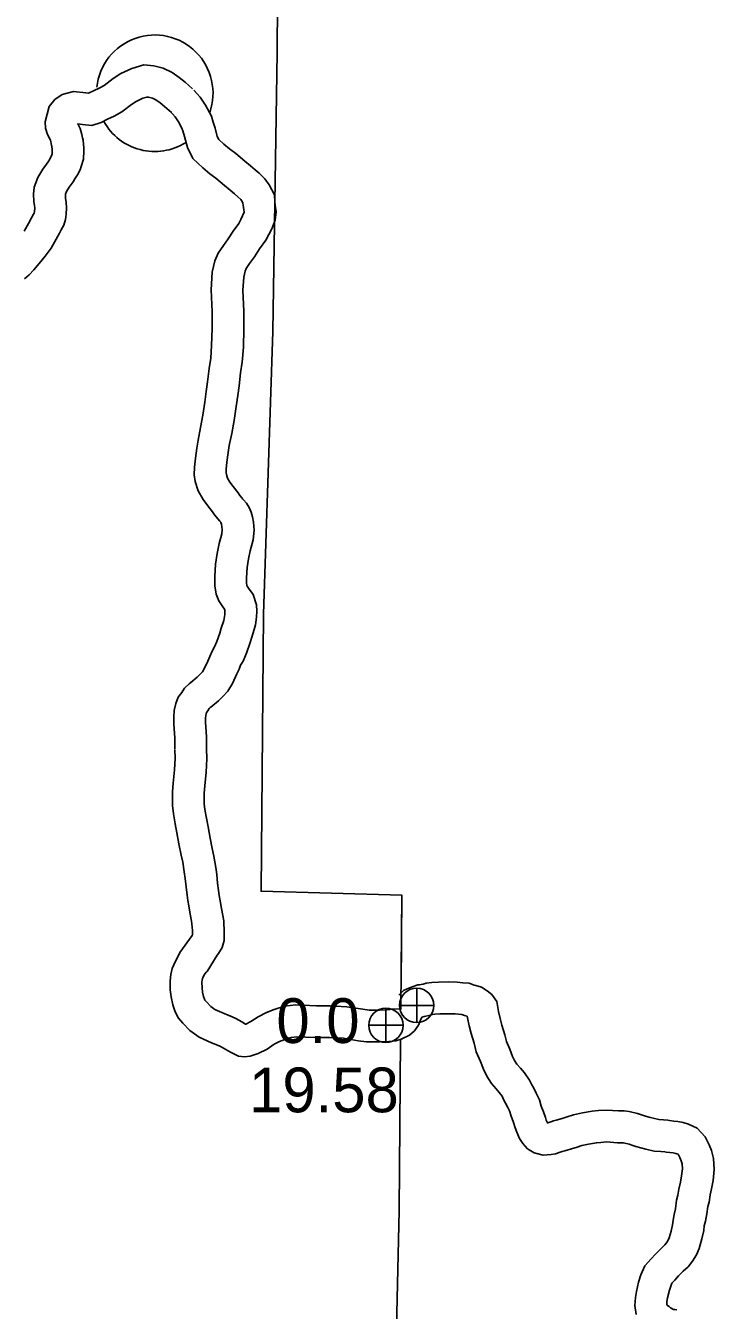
# Model space of a CAD drawing. Extents: x -939622 to -934245, y 1383184 to 1385301.
# Drawn here: x -935373.25 to -935353.75, y 1383989.48 to 1384025.86 of the extents above; entities that cross this region are included whole.
import ezdxf

# ---------------------------------------------------------------- set-up
doc = ezdxf.new("R2010")
doc.units = 0
for name, color, linetype in [('Level 10', 7, 'Continuous'), ('Level 2', 7, 'Continuous'), ('Level 24', 7, 'Continuous'), ('Level 25', 7, 'Continuous'), ('Level 26', 7, 'Continuous')]:
    doc.layers.add(name, color=color, linetype=linetype)

msp = doc.modelspace()

# ---------------------------------------------------------------- linework, layer by layer
at = {"layer": 'Level 10'}
for points in [[(-935373.294, 1384020.047), (-935373.176, 1384020.256), (-935373.087, 1384020.418), (-935373.031, 1384020.521), (-935373.011, 1384020.556), (-935373.005, 1384020.604), (-935372.999, 1384020.706), (-935373.002, 1384020.764), (-935373.02, 1384020.887), (-935373.032, 1384021.088), (-935373.014, 1384021.29), (-935372.912, 1384021.565), (-935372.77, 1384021.798), (-935372.66, 1384021.943), (-935372.62, 1384022.01), (-935372.567, 1384022.087), (-935372.54, 1384022.144), (-935372.527, 1384022.176), (-935372.508, 1384022.234), (-935372.505, 1384022.318), (-935372.507, 1384022.372), (-935372.51, 1384022.423), (-935372.512, 1384022.446), (-935372.519, 1384022.47), (-935372.541, 1384022.579), (-935372.551, 1384022.619), (-935372.638, 1384022.777), (-935372.689, 1384022.96), (-935372.698, 1384023.136), (-935372.592, 1384023.571), (-935372.432, 1384023.768), (-935372.221, 1384023.91), (-935371.899, 1384023.995), (-935371.55, 1384023.963), (-935371.472, 1384023.955), (-935371.453, 1384023.961), (-935371.33, 1384024.022), (-935371.158, 1384024.102), (-935371.03, 1384024.173), (-935370.78, 1384024.368), (-935370.557, 1384024.509), (-935370.251, 1384024.653), (-935369.903, 1384024.754), (-935369.625, 1384024.723), (-935369.358, 1384024.663), (-935369.105, 1384024.536), (-935368.908, 1384024.396), (-935368.74, 1384024.265), (-935368.525, 1384024.071)], [(-935368.491, 1384024.037), (-935368.314, 1384023.84), (-935368.156, 1384023.614), (-935367.988, 1384023.304), (-935367.94, 1384023.131), (-935367.891, 1384022.964), (-935367.827, 1384022.728), (-935367.786, 1384022.644), (-935367.646, 1384022.511), (-935367.482, 1384022.379), (-935367.306, 1384022.245), (-935367.045, 1384022.028), (-935366.883, 1384021.893), (-935366.755, 1384021.783), (-935366.639, 1384021.683), (-935366.479, 1384021.526), (-935366.357, 1384021.358), (-935366.209, 1384021.076), (-935366.2, 1384020.874), (-935366.185, 1384020.782), (-935366.158, 1384020.592), (-935366.192, 1384020.353), (-935366.284, 1384020.111), (-935366.365, 1384019.95), (-935366.456, 1384019.785), (-935366.63, 1384019.539), (-935366.771, 1384019.319), (-935366.91, 1384019.125), (-935367.005, 1384018.985), (-935367.036, 1384018.913), (-935367.078, 1384018.742), (-935367.102, 1384018.377), (-935367.073, 1384017.776), (-935367.074, 1384017.273), (-935367.087, 1384016.761), (-935367.12, 1384016.337), (-935367.17, 1384016.035), (-935367.211, 1384015.664), (-935367.248, 1384015.39), (-935367.288, 1384015.076), (-935367.35, 1384014.685), (-935367.418, 1384014.314), (-935367.486, 1384013.974), (-935367.514, 1384013.774), (-935367.553, 1384013.505), (-935367.574, 1384013.307), (-935367.576, 1384013.202), (-935367.569, 1384013.156), (-935367.535, 1384013.048), (-935367.471, 1384012.934), (-935367.377, 1384012.81), (-935367.24, 1384012.633), (-935367.184, 1384012.556), (-935367.124, 1384012.481), (-935367.114, 1384012.466), (-935367.089, 1384012.439), (-935366.997, 1384012.337), (-935366.925, 1384012.217), (-935366.868, 1384012.09), (-935366.833, 1384011.949), (-935366.801, 1384011.804), (-935366.784, 1384011.578), (-935366.813, 1384011.306), (-935366.9, 1384010.989), (-935366.945, 1384010.764), (-935366.978, 1384010.515), (-935367, 1384010.229), (-935367, 1384010.082), (-935366.986, 1384010.008), (-935366.978, 1384009.987), (-935366.94, 1384009.931), (-935366.806, 1384009.752), (-935366.72, 1384009.461), (-935366.71, 1384009.278), (-935366.719, 1384009.108), (-935366.747, 1384008.891), (-935366.785, 1384008.759), (-935366.853, 1384008.544), (-935366.894, 1384008.392), (-935367.001, 1384008.092), (-935367.098, 1384007.866), (-935367.166, 1384007.748), (-935367.21, 1384007.642), (-935367.27, 1384007.503), (-935367.393, 1384007.237), (-935367.532, 1384007.016), (-935367.674, 1384006.862), (-935367.797, 1384006.743), (-935368.011, 1384006.564), (-935368.029, 1384006.55), (-935368.054, 1384006.526), (-935368.096, 1384006.461), (-935368.136, 1384006.409), (-935368.153, 1384006.331), (-935368.16, 1384006.253), (-935368.156, 1384006.129), (-935368.138, 1384005.871), (-935368.132, 1384005.71), (-935368.129, 1384005.55), (-935368.132, 1384005.368)], [(-935373.289, 1384018.695), (-935373.156, 1384018.811), (-935373.021, 1384018.95), (-935372.87, 1384019.124), (-935372.698, 1384019.335), (-935372.535, 1384019.561), (-935372.389, 1384019.819), (-935372.297, 1384019.987), (-935372.246, 1384020.082), (-935372.172, 1384020.211), (-935372.127, 1384020.373), (-935372.109, 1384020.522), (-935372.097, 1384020.702), (-935372.106, 1384020.854), (-935372.124, 1384020.977), (-935372.129, 1384021.076), (-935372.128, 1384021.091), (-935372.099, 1384021.169), (-935372.025, 1384021.291), (-935371.913, 1384021.439), (-935371.863, 1384021.523), (-935371.784, 1384021.637), (-935371.714, 1384021.784), (-935371.679, 1384021.872), (-935371.614, 1384022.078), (-935371.605, 1384022.319), (-935371.608, 1384022.409), (-935371.612, 1384022.495), (-935371.627, 1384022.623), (-935371.644, 1384022.683), (-935371.663, 1384022.777), (-935371.707, 1384022.955), (-935371.76, 1384023.048), (-935371.778, 1384023.08), (-935371.64, 1384023.067), (-935371.383, 1384023.04), (-935371.115, 1384023.123), (-935370.938, 1384023.212), (-935370.75, 1384023.299), (-935370.532, 1384023.42), (-935370.26, 1384023.632), (-935370.123, 1384023.719), (-935369.932, 1384023.808), (-935369.825, 1384023.84), (-935369.774, 1384023.834), (-935369.663, 1384023.809), (-935369.57, 1384023.762), (-935369.444, 1384023.673), (-935369.319, 1384023.576), (-935369.128, 1384023.403)], [(-935369.162, 1384023.437), (-935369.021, 1384023.28), (-935368.923, 1384023.14), (-935368.827, 1384022.963), (-935368.805, 1384022.884), (-935368.758, 1384022.721), (-935368.673, 1384022.409), (-935368.523, 1384022.103), (-935368.239, 1384021.834), (-935368.038, 1384021.671), (-935367.867, 1384021.54), (-935367.62, 1384021.336), (-935367.465, 1384021.207), (-935367.342, 1384021.101), (-935367.248, 1384021.02), (-935367.163, 1384020.937), (-935367.124, 1384020.883), (-935367.099, 1384020.835), (-935367.096, 1384020.784), (-935367.075, 1384020.648), (-935367.067, 1384020.592), (-935367.069, 1384020.579), (-935367.109, 1384020.473), (-935367.161, 1384020.37), (-935367.219, 1384020.265), (-935367.376, 1384020.043), (-935367.516, 1384019.825), (-935367.648, 1384019.641), (-935367.798, 1384019.421), (-935367.893, 1384019.199), (-935367.971, 1384018.879), (-935368.003, 1384018.385), (-935367.973, 1384017.755), (-935367.974, 1384017.285), (-935367.986, 1384016.807), (-935368.014, 1384016.445), (-935368.061, 1384016.158), (-935368.105, 1384015.774), (-935368.14, 1384015.507), (-935368.179, 1384015.203), (-935368.238, 1384014.837), (-935368.302, 1384014.483), (-935368.373, 1384014.126), (-935368.405, 1384013.9), (-935368.446, 1384013.617), (-935368.473, 1384013.364), (-935368.477, 1384013.145), (-935368.449, 1384012.951), (-935368.364, 1384012.687), (-935368.225, 1384012.44), (-935368.092, 1384012.264), (-935367.96, 1384012.093), (-935367.902, 1384012.013), (-935367.848, 1384011.945), (-935367.816, 1384011.899), (-935367.752, 1384011.83), (-935367.724, 1384011.8), (-935367.722, 1384011.794), (-935367.709, 1384011.744), (-935367.694, 1384011.672), (-935367.688, 1384011.592), (-935367.7, 1384011.474), (-935367.776, 1384011.197), (-935367.834, 1384010.911), (-935367.873, 1384010.608), (-935367.9, 1384010.264), (-935367.9, 1384009.996), (-935367.855, 1384009.765), (-935367.785, 1384009.575), (-935367.674, 1384009.409), (-935367.623, 1384009.342), (-935367.613, 1384009.308), (-935367.612, 1384009.275), (-935367.616, 1384009.187), (-935367.63, 1384009.075), (-935367.646, 1384009.02), (-935367.716, 1384008.797), (-935367.753, 1384008.661), (-935367.839, 1384008.421), (-935367.904, 1384008.269), (-935367.974, 1384008.147), (-935368.038, 1384007.995), (-935368.092, 1384007.87), (-935368.185, 1384007.668), (-935368.25, 1384007.565), (-935368.319, 1384007.491), (-935368.399, 1384007.412), (-935368.58, 1384007.261), (-935368.623, 1384007.227), (-935368.753, 1384007.102), (-935368.831, 1384006.981), (-935368.934, 1384006.848), (-935369.002, 1384006.664), (-935369.044, 1384006.468), (-935369.062, 1384006.277), (-935369.055, 1384006.082), (-935369.037, 1384005.824), (-935369.032, 1384005.684), (-935369.029, 1384005.55), (-935369.032, 1384005.385)], [(-935369.032, 1384005.362), (-935369.024, 1384005.109), (-935369.038, 1384004.785), (-935369.077, 1384004.415), (-935369.094, 1384004.161), (-935369.094, 1384003.777), (-935369.066, 1384003.538), (-935369.019, 1384003.259), (-935368.968, 1384003.005), (-935368.912, 1384002.696), (-935368.853, 1384002.374), (-935368.804, 1384002.174), (-935368.763, 1384001.896), (-935368.738, 1384001.712), (-935368.711, 1384001.479), (-935368.683, 1384001.243), (-935368.658, 1384001.088), (-935368.634, 1384000.935), (-935368.594, 1384000.702), (-935368.556, 1384000.507), (-935368.544, 1384000.431), (-935368.542, 1384000.332), (-935368.532, 1384000.237), (-935368.528, 1384000.137), (-935368.528, 1384000.111), (-935368.537, 1384000.098), (-935368.885, 1383999.614), (-935369.059, 1383999.267), (-935369.101, 1383999.161), (-935369.143, 1383998.992), (-935369.161, 1383998.814), (-935369.158, 1383998.559), (-935369.136, 1383998.355), (-935369.09, 1383998.13), (-935369.022, 1383997.937), (-935368.927, 1383997.753), (-935368.799, 1383997.611), (-935368.609, 1383997.405), (-935368.338, 1383997.216), (-935367.986, 1383997.061), (-935367.771, 1383996.973), (-935367.719, 1383996.948), (-935367.582, 1383996.87), (-935367.449, 1383996.79), (-935367.226, 1383996.683), (-935367.053, 1383996.661), (-935366.899, 1383996.678), (-935366.67, 1383996.754), (-935366.418, 1383996.88), (-935366.215, 1383997.017), (-935366.061, 1383997.096), (-935365.913, 1383997.154), (-935365.733, 1383997.212), (-935365.572, 1383997.231), (-935365.063, 1383997.206), (-935364.987, 1383997.202), (-935364.889, 1383997.205), (-935364.652, 1383997.208), (-935364.253, 1383997.185), (-935363.833, 1383997.118), (-935363.597, 1383997.087), (-935363.435, 1383997.083), (-935363.215, 1383997.086), (-935362.966, 1383997.092), (-935362.766, 1383997.114), (-935362.593, 1383997.168), (-935362.593, 1383997.168)], [(-935368.133, 1384005.391), (-935368.123, 1384005.103), (-935368.14, 1384004.719), (-935368.18, 1384004.338), (-935368.194, 1384004.13), (-935368.194, 1384003.83), (-935368.175, 1384003.667), (-935368.134, 1384003.423), (-935368.084, 1384003.173), (-935368.026, 1384002.857), (-935367.972, 1384002.561), (-935367.92, 1384002.347), (-935367.872, 1384002.024), (-935367.844, 1384001.824), (-935367.817, 1384001.582), (-935367.792, 1384001.368), (-935367.77, 1384001.23), (-935367.746, 1384001.082), (-935367.709, 1384000.864), (-935367.67, 1384000.663), (-935367.646, 1384000.512), (-935367.643, 1384000.388), (-935367.635, 1384000.303), (-935367.628, 1384000.157), (-935367.628, 1383999.953), (-935367.685, 1383999.757), (-935367.793, 1383999.59), (-935367.832, 1383999.537)], [(-935368.114, 1383999.079), (-935367.832, 1383999.537)], [(-935368.114, 1383999.079), (-935368.122, 1383999.079), (-935368.138, 1383999.058), (-935368.197, 1383998.978), (-935368.237, 1383998.897), (-935368.243, 1383998.883), (-935368.255, 1383998.836), (-935368.261, 1383998.774), (-935368.259, 1383998.614), (-935368.246, 1383998.494), (-935368.22, 1383998.371), (-935368.193, 1383998.294), (-935368.18, 1383998.268), (-935368.135, 1383998.218), (-935368.014, 1383998.087), (-935367.896, 1383998.005), (-935367.633, 1383997.889), (-935367.41, 1383997.797), (-935367.306, 1383997.749), (-935367.127, 1383997.647), (-935367.024, 1383997.585), (-935367.015, 1383997.588), (-935366.872, 1383997.659), (-935366.673, 1383997.793), (-935366.432, 1383997.917), (-935366.215, 1383998.002), (-935365.927, 1383998.095), (-935365.604, 1383998.134), (-935365.017, 1383998.105), (-935364.979, 1383998.103), (-935364.909, 1383998.105), (-935364.632, 1383998.108), (-935364.157, 1383998.081), (-935363.703, 1383998.009), (-935363.526, 1383997.986), (-935363.43, 1383997.983), (-935363.232, 1383997.986), (-935363.026, 1383997.991), (-935362.95, 1383997.999), (-935362.931, 1383998.005), (-935362.923, 1383998.009)], [(-935362.684, 1383998.404), (-935362.65, 1383998.444), (-935362.554, 1383998.539), (-935362.379, 1383998.614), (-935362.151, 1383998.696), (-935362.108, 1383998.696), (-935361.997, 1383998.72), (-935361.91, 1383998.743), (-935361.752, 1383998.763), (-935361.561, 1383998.776), (-935361.284, 1383998.782), (-935361.034, 1383998.772), (-935360.876, 1383998.759), (-935360.693, 1383998.745)], [(-935360.693, 1383998.745), (-935360.551, 1383998.689), (-935360.501, 1383998.677), (-935360.345, 1383998.633), (-935360.184, 1383998.531), (-935360.052, 1383998.422), (-935359.911, 1383998.227), (-935359.86, 1383997.946), (-935359.813, 1383997.746), (-935359.765, 1383997.554), (-935359.685, 1383997.285), (-935359.638, 1383997.09), (-935359.543, 1383996.874), (-935359.463, 1383996.669), (-935359.409, 1383996.557), (-935359.342, 1383996.453), (-935359.242, 1383996.342), (-935359.128, 1383996.203), (-935358.98, 1383996), (-935358.92, 1383995.867), (-935358.875, 1383995.788), (-935358.791, 1383995.636), (-935358.701, 1383995.443), (-935358.649, 1383995.26), (-935358.59, 1383995.102), (-935358.534, 1383994.938), (-935358.509, 1383994.862), (-935358.475, 1383994.79), (-935358.469, 1383994.791), (-935358.378, 1383994.823), (-935358.301, 1383994.844), (-935358.23, 1383994.865), (-935358.054, 1383994.913), (-935357.917, 1383994.958), (-935357.734, 1383995.018), (-935357.483, 1383995.072), (-935357.205, 1383995.122), (-935357.034, 1383995.136), (-935356.795, 1383995.153), (-935356.635, 1383995.138), (-935356.467, 1383995.129), (-935356.301, 1383995.129), (-935356.158, 1383995.109), (-935355.924, 1383995.053), (-935355.783, 1383995.011), (-935355.702, 1383994.983), (-935355.594, 1383994.952), (-935355.48, 1383994.922), (-935355.317, 1383994.885), (-935355.185, 1383994.875), (-935355.07, 1383994.863), (-935355.019, 1383994.859), (-935354.894, 1383994.842), (-935354.786, 1383994.829), (-935354.631, 1383994.804), (-935354.485, 1383994.758), (-935354.232, 1383994.641), (-935354.005, 1383994.39), (-935353.899, 1383994.17), (-935353.833, 1383994.007), (-935353.769, 1383993.779), (-935353.749, 1383993.474), (-935353.783, 1383993.162), (-935353.828, 1383992.926), (-935353.868, 1383992.749), (-935353.898, 1383992.549), (-935353.936, 1383992.419), (-935353.961, 1383992.214), (-935354.002, 1383992.009), (-935354.032, 1383991.871), (-935354.05, 1383991.746), (-935354.099, 1383991.507), (-935354.178, 1383991.237), (-935354.256, 1383991.053), (-935354.363, 1383990.878), (-935354.49, 1383990.716), (-935354.635, 1383990.586), (-935354.761, 1383990.458), (-935354.871, 1383990.337), (-935354.95, 1383990.249), (-935354.985, 1383990.17), (-935355.023, 1383990.048), (-935355.072, 1383989.832), (-935355.091, 1383989.727), (-935355.097, 1383989.657), (-935355.094, 1383989.642), (-935355.086, 1383989.625), (-935355.077, 1383989.618), (-935355.031, 1383989.586), (-935354.986, 1383989.556), (-935354.906, 1383989.509), (-935354.899, 1383989.504), (-935354.865, 1383989.502), (-935354.808, 1383989.492)], [(-935362.919, 1383998.011), (-935362.612, 1383998.021)], [(-935362.635, 1383997.147), (-935362.387, 1383997.271), (-935362.244, 1383997.392), (-935362.131, 1383997.553), (-935362.064, 1383997.727), (-935362.038, 1383997.776), (-935362.033, 1383997.782), (-935361.966, 1383997.806), (-935361.789, 1383997.844), (-935361.739, 1383997.857), (-935361.663, 1383997.867), (-935361.519, 1383997.877), (-935361.292, 1383997.882), (-935361.088, 1383997.874), (-935360.896, 1383997.858)], [(-935360.896, 1383997.858), (-935360.827, 1383997.831), (-935360.75, 1383997.811), (-935360.741, 1383997.761), (-935360.688, 1383997.535), (-935360.634, 1383997.317), (-935360.554, 1383997.051), (-935360.494, 1383996.801), (-935360.375, 1383996.53), (-935360.289, 1383996.308), (-935360.194, 1383996.114), (-935360.058, 1383995.904), (-935359.925, 1383995.756), (-935359.841, 1383995.654), (-935359.762, 1383995.545), (-935359.721, 1383995.455), (-935359.659, 1383995.347), (-935359.594, 1383995.229), (-935359.547, 1383995.127), (-935359.504, 1383994.979), (-935359.438, 1383994.8), (-935359.387, 1383994.651), (-935359.347, 1383994.528), (-935359.263, 1383994.35), (-935359.177, 1383994.209), (-935359.04, 1383994.057), (-935358.848, 1383993.938), (-935358.596, 1383993.876), (-935358.368, 1383993.896), (-935358.244, 1383993.917), (-935358.112, 1383993.963), (-935358.058, 1383993.977), (-935357.985, 1383993.999), (-935357.795, 1383994.051), (-935357.637, 1383994.102), (-935357.497, 1383994.149), (-935357.309, 1383994.189), (-935357.09, 1383994.228), (-935356.966, 1383994.238), (-935356.804, 1383994.25), (-935356.7, 1383994.24), (-935356.491, 1383994.229), (-935356.363, 1383994.229), (-935356.326, 1383994.224), (-935356.158, 1383994.183), (-935356.054, 1383994.153), (-935355.973, 1383994.125), (-935355.835, 1383994.084), (-935355.692, 1383994.047), (-935355.453, 1383993.993), (-935355.268, 1383993.978), (-935355.149, 1383993.966), (-935355.11, 1383993.963), (-935355.008, 1383993.949), (-935354.912, 1383993.938), (-935354.839, 1383993.926), (-935354.811, 1383993.917), (-935354.777, 1383993.901), (-935354.759, 1383993.882), (-935354.722, 1383993.806), (-935354.687, 1383993.717), (-935354.661, 1383993.627), (-935354.653, 1383993.493), (-935354.674, 1383993.294), (-935354.709, 1383993.11), (-935354.753, 1383992.915), (-935354.779, 1383992.742), (-935354.82, 1383992.602), (-935354.85, 1383992.357), (-935354.882, 1383992.195), (-935354.919, 1383992.033), (-935354.937, 1383991.9), (-935354.974, 1383991.724), (-935355.028, 1383991.539), (-935355.059, 1383991.465), (-935355.103, 1383991.393), (-935355.15, 1383991.333), (-935355.258, 1383991.236), (-935355.415, 1383991.076), (-935355.539, 1383990.94), (-935355.713, 1383990.746), (-935355.828, 1383990.489), (-935355.893, 1383990.281), (-935355.954, 1383990.011), (-935355.984, 1383989.845), (-935356.003, 1383989.615), (-935355.959, 1383989.365)]]:
    msp.add_lwpolyline(points, dxfattribs=at)
at = {"layer": 'Level 2'}
for points in [[(-935366.103, 1384029.375), (-935366.13, 1384025.1), (-935366.258, 1384017.2), (-935366.521, 1384009.192), (-935366.585, 1384001.352), (-935362.604, 1384001.242), (-935362.628, 1383998.034)], [(-935366.103, 1384029.375), (-935366.13, 1384025.1), (-935366.258, 1384017.2), (-935366.521, 1384009.192), (-935366.585, 1384001.352), (-935362.604, 1384001.242), (-935362.623, 1383998.689)], [(-935362.635, 1383997.131), (-935362.671, 1383992.304), (-935362.858, 1383984.398), (-935362.929, 1383976.483), (-935363.045, 1383968.532), (-935370.95, 1383968.739), (-935378.846, 1383968.796), (-935386.734, 1383968.814), (-935394.274, 1383968.867), (-935402.188, 1383969.047), (-935410.139, 1383969.116)], [(-935362.635, 1383997.147), (-935362.671, 1383992.304), (-935362.858, 1383984.398), (-935362.929, 1383976.483), (-935363.045, 1383968.532), (-935368.66, 1383968.679)]]:
    msp.add_lwpolyline(points, dxfattribs=at)
at = {"layer": 'Level 24'}
for start, end in [(340.512, 174.0792), (209.1086, 301.9117)]:
    msp.add_arc((-935369.598, 1384023.949), 1.65, start, end, dxfattribs=at)
at = {"layer": 'Level 26'}
for p, q in [((-935362.179, 1383997.628), (-935362.179, 1383998.603)), ((-935363.052, 1383997.065), (-935363.052, 1383998.04)), ((-935362.666, 1383998.116), (-935361.691, 1383998.116)), ((-935363.54, 1383997.553), (-935362.565, 1383997.553))]:
    msp.add_line(p, q, dxfattribs=at)
for centre in [(-935362.179, 1383998.116), (-935363.052, 1383997.553)]:
    msp.add_circle(centre, 0.487, dxfattribs=at)

# ---------------------------------------------------------------- texts
at = {"layer": 'Level 25'}
for s, p in [('0.0', (-935366.153, 1383997.052)), ('19.58', (-935366.927, 1383995.09))]:
    msp.add_text(s, height=1.2672, dxfattribs=at).set_placement(p)

doc.saveas('drawing.dxf')
